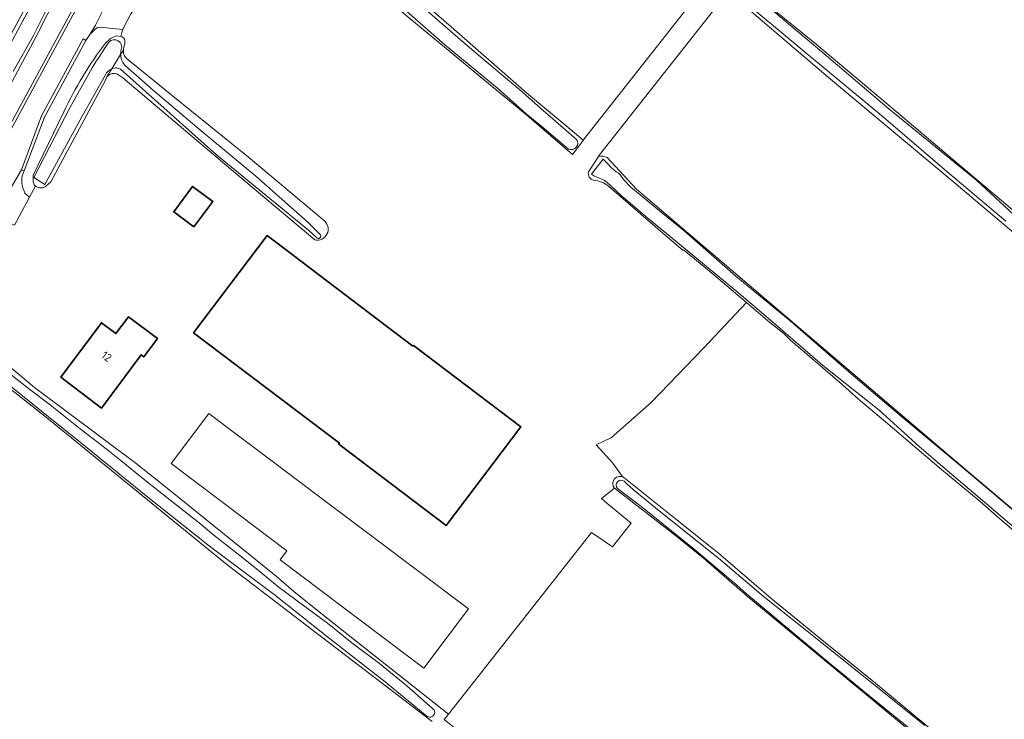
# Model space of a CAD drawing. Header units: metres. Extents: x 149984 to 156489, y 469398 to 478068.
# Tile 404 of 656: x 152975 to 153138, y 474138 to 474253. Entities that reach past the tile are written whole.
import ezdxf
from ezdxf.enums import TextEntityAlignment as Align

# ---------------------------------------------------------------- set-up
doc = ezdxf.new("R2010")
doc.units = ezdxf.units.M
doc.header["$LTSCALE"] = 0.75
for name, color, linetype, lineweight in [('B-WE-GK-BESCHOEIING-G', 252, 'GK-BESCHOEIING-SO', 18), ('B-WE-GR-GRAS-GV', 252, 'Continuous', 13), ('B-WE-OG-BEBOUWING-GV', 6, 'Continuous', 35), ('B-WE-OG-BEBOUWING-T18', 1, 'Continuous', 18), ('B-WE-OG-BEBOUWING_LOODS-GV', 6, 'Continuous', 18), ('B-WE-OG-TERREIN_ERF-GV', 252, 'Continuous', 18), ('B-WE-OG-TERREIN_OEVER-GV', 252, 'Continuous', 18), ('B-WE-OG-WATER-GV', 252, 'Continuous', 18), ('B-WE-OG-WATER_SLOOT-GV', 252, 'Continuous', 18), ('B-WE-OG-WEG-GV', 252, 'Continuous', 18), ('B-WE-VH-GESLOTENVERHARDING_ASFALT-GV', 252, 'Continuous', 18), ('B-WE-VH-OPENVERHARDING_BETONSTRAATSTEEN-GV', 252, 'Continuous', 18)]:
    doc.layers.add(name, color=color, linetype=linetype, lineweight=lineweight)
doc.styles.add('NLCS-ISO-M750-T18', font='NLCS-ISO.ttf', dxfattribs={"height": 1.35})
doc.linetypes.add('GK-BESCHOEIING-SO', pattern='A,18,-3,[1,NLCS.SHX,S=0.6,R=0,X=0,Y=0],-3', length=24)

msp = doc.modelspace()

# ---------------------------------------------------------------- linework, layer by layer
at = {"layer": 'B-WE-GK-BESCHOEIING-G', "flags": 128}
msp.add_lwpolyline([(152966.941, 474200.014), (152967.92, 474199.217), (152970.618, 474197.095), (152973.188, 474195.08), (152976.83, 474192.211), (152980.139, 474189.638), (152985.106, 474185.693), (152989.38, 474182.402), (152990.529, 474181.499)], dxfattribs=at)
at = {"layer": 'B-WE-GR-GRAS-GV', "flags": 128}
for points in [[(153012.871, 474279.687), (153024.084, 474270.283), (153032.19, 474264.327), (153046.363, 474252.04), (153058.797, 474241.171), (153065.987, 474235.141), (153068.156, 474233.322), (153088.968, 474259.879), (153088.874, 474260.481), (153030.554, 474309.274), (153028.585, 474310.401)], [(153091.075, 474263.478), (153091.333, 474263.238), (153092.001, 474262.723), (153094.542, 474266.054), (153097.048, 474264.276), (153093.793, 474260.083), (153097.598, 474256.579), (153106.651, 474249.14), (153116.283, 474241.045), (153132.306, 474227.51), (153140.697, 474220.438), (153145.017, 474216.859), (153151.809, 474211.126), (153160.152, 474203.734), (153161.289, 474202.746), (153170.763, 474194.639), (153178.265, 474187.726), (153186.475, 474180.789), (153195.179, 474173.717), (153204.628, 474165.915), (153210.012, 474161.013), (153219.667, 474152.754), (153228.62, 474145.085), (153237.791, 474137.34)], [(153351.821, 474036.464), (153342.759, 474044.036), (153324.056, 474058.839), (153303.547, 474077.06), (153274.605, 474101.973), (153261.325, 474113.758), (153242.115, 474130.029), (153203.161, 474163.587), (153187.109, 474177.281), (153168.938, 474192.716), (153146.367, 474211.974), (153129.718, 474226.097), (153108.662, 474243.695), (153092.055, 474257.858), (153070.863, 474230.909), (153070.654, 474230.643)], [(153072.097, 474230.456), (153076.945, 474225.282), (153129.776, 474180.26), (153200.991, 474120.038), (153211.065, 474111.878), (153218.02, 474105.712), (153228.862, 474097.427), (153249.783, 474080.586), (153270.8, 474062.251), (153288.13, 474047.769), (153310.226, 474028.517), (153326.045, 474015.641), (153335.693, 474008.149), (153343.965, 474002.291), (153362.659, 473990.9)], [(153178.46, 474135.905), (153168.963, 474144.067), (153160.495, 474151.086), (153151.633, 474158.468), (153151.532, 474158.553), (153142.505, 474166.177), (153140.43, 474167.825), (153136.885, 474170.898), (153133.655, 474173.697), (153127.307, 474179.012), (153118.045, 474186.881), (153113.575, 474190.58), (153110.374, 474193.443), (153102.425, 474200.304), (153101.272, 474201.427), (153098.943, 474203.235), (153095.112, 474206.527), (153088.081, 474199.058), (153079.35, 474190.049), (153072.841, 474184.255), (153070.301, 474183.064)], [(153043.242, 474137.41), (153009.329, 474163.327), (152979.299, 474187.801), (152967.525, 474197.062), (152965.378, 474198.011), (152961.781, 474193.118), (152960.068, 474190.788), (152954.686, 474181.037), (152947.223, 474167.756), (152944.788, 474163.423)], [(153070.301, 474183.064), (153073.041, 474180.024), (153074.558, 474177.909), (153074.848, 474177.677), (153082.541, 474171.505), (153090.479, 474165.198), (153099.126, 474157.737), (153107.802, 474150.678), (153116.367, 474143.715), (153125.593, 474136.093)], [(153083.355, 474168.113), (153073.308, 474175.889), (153071.161, 474174.189), (153072.045, 474173.456), (153076.06, 474170.126), (153072.973, 474166.215), (153069.528, 474168.609), (153045.917, 474138.636), (153045.2, 474137.726), (153050.026, 474133.837), (153050.422, 474134.487)], [(153311.319, 473980.394), (153297.204, 473992.663), (153293.026, 473996.142), (153289.018, 473999.44), (153274.644, 474010.827), (153269.931, 474014.709), (153260.963, 474022.019), (153250.461, 474030.263), (153239.71, 474038.757), (153222.622, 474051.963), (153208.455, 474064.239), (153179.835, 474088.078), (153161.039, 474102.996), (153134.912, 474125.264), (153095.22, 474158.115), (153087.989, 474164.357), (153083.355, 474168.113)]]:
    msp.add_lwpolyline(points, dxfattribs=at)
at = {"layer": 'B-WE-GR-GRAS-GV'}
msp.add_lwpolyline([(153070.654, 474230.643, -0.2033176), (153072.097, 474230.456)], format="xyb", dxfattribs=at)
at = {"layer": 'B-WE-OG-BEBOUWING-GV', "flags": 128}
for points in [[(153003.882, 474219.015), (153007.008, 474223.221), (153003.678, 474225.697), (153000.552, 474221.491)], [(153040.046, 474199.34), (153015.981, 474217.586), (153003.834, 474201.566), (153027.902, 474183.324), (153027.805, 474183.197), (153045.538, 474169.757), (153057.873, 474186.024), (153040.143, 474199.467)], [(152988.625, 474189.128), (152995.161, 474197.906), (152995.602, 474197.578), (152997.854, 474200.601), (152993.067, 474204.167), (152991.014, 474201.428), (152988.632, 474203.201), (152981.937, 474194.21)]]:
    msp.add_lwpolyline(points, close=True, dxfattribs=at)
at = {"layer": 'B-WE-OG-BEBOUWING_LOODS-GV', "flags": 128}
msp.add_lwpolyline([(153049.194, 474155.982), (153025.499, 474173.84), (153006.367, 474188.259), (153000.116, 474179.966), (153019.249, 474165.546), (153018.153, 474164.092), (153041.847, 474146.234)], close=True, dxfattribs=at)
at = {"layer": 'B-WE-OG-TERREIN_ERF-GV', "flags": 128}
for points in [[(153069.03, 474228.092), (153069.223, 474228.466), (153070.654, 474230.643), (153070.863, 474230.909), (153092.055, 474257.858), (153093.793, 474260.083), (153097.048, 474264.276), (153094.542, 474266.054), (153092.001, 474262.723), (153091.438, 474261.984), (153088.968, 474259.879), (153068.156, 474233.322), (153068.127, 474233.284), (153066.36, 474230.952), (153058.83, 474237.49), (153039.55, 474253.43), (153022.701, 474267.529), (153010.372, 474276.979)], [(152993.447, 474254.072), (152992.267, 474251.894), (152992.175, 474251.598), (152992.017, 474251.091), (152991.82, 474250.46), (152992.06, 474250.37), (152992.31, 474250.17), (152992.47, 474249.89), (152992.5, 474249.58), (152992.48, 474249.24), (152992.31, 474248.71), (152992.28, 474248.43), (152992.26, 474248.19), (152992.26, 474247.63), (152992.36, 474247.37), (152992.71, 474246.86), (153000, 474240.948), (153000.33, 474240.68), (153012.9, 474230.51), (153025.474, 474219.971)], [(153023.846, 474216.904), (153010.78, 474227.87), (153000, 474236.988), (152992.17, 474243.61), (152991.16, 474244.31), (152990.76, 474244.34), (152990.39, 474244.33), (152989.98, 474244.17), (152989.76, 474244.04), (152989.51, 474243.8), (152989.28, 474243.26), (152980.25, 474226.48), (152979.4, 474225.69), (152979.03, 474225.5), (152978.69, 474225.46), (152978.3, 474225.49), (152977.72, 474225.73), (152976.762, 474223.933), (152974.284, 474219.288)], [(153074.848, 474177.677), (153074.558, 474177.909), (153073.041, 474180.024), (153070.301, 474183.064), (153072.841, 474184.255), (153079.35, 474190.049), (153088.081, 474199.058), (153095.112, 474206.527), (153091.152, 474209.929), (153088.682, 474212.009), (153084.716, 474215.243), (153084.64, 474215.142), (153080.91, 474218.32), (153072.339, 474225.76)], [(152968.24, 474200.36), (152977.6, 474192.51), (152994.38, 474179.98), (153000, 474175.468), (153000.01, 474175.46), (153017.47, 474161.393), (153020.378, 474158.837), (153025.94, 474154.41), (153045.917, 474138.636)], [(153045.917, 474138.636), (153069.528, 474168.609), (153072.973, 474166.215), (153076.06, 474170.126), (153072.045, 474173.456), (153071.161, 474174.189), (153073.308, 474175.889)]]:
    msp.add_lwpolyline(points, dxfattribs=at)
at = {"layer": 'B-WE-OG-TERREIN_ERF-GV'}
for points in [[(153069.886, 474226.742, -0.4466927), (153069.03, 474228.092)], [(153072.339, 474225.76, 0.1329679), (153069.886, 474226.742)], [(153025.474, 474219.971, -0.7800596), (153023.846, 474216.904)], [(153073.308, 474175.889, -0.8564064), (153074.848, 474177.677)]]:
    msp.add_lwpolyline(points, format="xyb", dxfattribs=at)
at = {"layer": 'B-WE-OG-TERREIN_ERF-GV', "flags": 128}
for points in [[(153007.008, 474223.221), (153003.882, 474219.015), (153000.552, 474221.491), (153003.678, 474225.697)], [(153040.046, 474199.34), (153040.143, 474199.467), (153057.873, 474186.024), (153045.538, 474169.757), (153027.805, 474183.197), (153027.902, 474183.324), (153003.834, 474201.566), (153015.981, 474217.586)], [(152988.625, 474189.128), (152981.937, 474194.21), (152988.632, 474203.201), (152991.014, 474201.428), (152993.067, 474204.167), (152997.854, 474200.601), (152995.602, 474197.578), (152995.161, 474197.906)], [(153006.367, 474188.259), (153025.499, 474173.84), (153049.194, 474155.982), (153041.847, 474146.234), (153018.153, 474164.092), (153019.249, 474165.546), (153000.116, 474179.966)]]:
    msp.add_lwpolyline(points, close=True, dxfattribs=at)
at = {"layer": 'B-WE-OG-TERREIN_OEVER-GV', "flags": 128}
for points in [[(152958.28, 474213.87), (152977.8, 474250.33), (152981.62, 474257.87), (152982.25, 474259.69), (152986.17, 474266.26), (152991.79, 474275.6), (152999.01, 474288.66), (153000, 474290.551), (153003.82, 474297.93), (153008.701, 474306.602), (153009.44, 474307.53), (153014.22, 474315.99), (153017.65, 474322.87), (153018.08, 474323.84), (153022.535, 474331.505), (153024.32, 474334.07), (153029.97, 474344.52), (153036.45, 474356.46), (153044.46, 474370.65), (153048.532, 474378.28), (153053.786, 474389.003)], [(152994.379, 474289.287), (152993.816, 474288.374), (152991.831, 474284.405), (152971.978, 474247.57), (152971.353, 474246.411), (152972.246, 474247.22), (152972.9, 474248.126), (152973.64, 474249.258), (152976.77, 474255.057), (152979.427, 474259.652), (152981.077, 474261.909), (152982.146, 474263.713), (152983.187, 474265.98), (152984.385, 474268.885), (152985.054, 474269.91), (152985.838, 474271.711), (152986.193, 474272.668), (152987.64, 474275.387), (152989.94, 474279.016), (152992.687, 474283.97), (152993.813, 474286.095)], [(153011.557, 474280.647), (153012.469, 474279.884), (153016.602, 474276.461), (153020.478, 474272.831), (153024.296, 474269.646), (153027.234, 474267.257), (153029.179, 474265.61), (153030.085, 474264.96), (153030.653, 474264.527), (153031.156, 474264.183), (153031.981, 474263.715), (153033.633, 474262.337), (153034.86, 474261.134), (153036.162, 474260.149), (153037.234, 474259.356), (153039.402, 474257.27), (153042.824, 474254.29), (153047.921, 474249.896), (153051.2, 474247.094), (153054.644, 474244.166), (153057.705, 474241.637), (153061.585, 474238.192), (153062.67, 474237.25), (153067.06, 474233.467)], [(153022.701, 474267.529), (153039.55, 474253.43), (153058.83, 474237.49), (153066.36, 474230.952), (153068.127, 474233.284), (153068.156, 474233.322), (153065.987, 474235.141), (153058.797, 474241.171), (153046.363, 474252.04), (153032.19, 474264.327), (153024.084, 474270.283), (153012.871, 474279.687)], [(153065.743, 474231.863), (153061.378, 474235.525), (153058.749, 474237.68), (153053.947, 474241.978), (153045.297, 474249.1), (153037.591, 474255.83), (153030.667, 474261.862), (153021.806, 474268.849), (153014.395, 474274.28), (153010.176, 474277.791)], [(153140.697, 474220.438), (153132.306, 474227.51), (153116.283, 474241.045), (153106.651, 474249.14), (153097.598, 474256.579), (153093.793, 474260.083), (153092.055, 474257.858), (153108.662, 474243.695), (153129.718, 474226.097), (153146.367, 474211.974)], [(153137.892, 474219.956), (153128.516, 474227.911), (153117.373, 474237.424), (153104.905, 474247.736), (153092.726, 474257.922), (153093.882, 474259.333), (153096.877, 474256.926), (153107.56, 474247.899), (153118.613, 474238.531), (153133.138, 474226.664), (153139.184, 474221.05)], [(152979.578, 474254.91), (152977.394, 474250.589), (152974.061, 474244.699)], [(152991.798, 474247.452), (152992.26, 474248.19), (152992.28, 474248.43), (152992.31, 474248.71), (152992.48, 474249.24), (152992.5, 474249.58), (152992.47, 474249.89), (152992.31, 474250.17), (152992.06, 474250.37), (152991.82, 474250.46), (152991.1, 474250.57), (152990.58, 474250.36), (152990.11, 474250.11), (152989.3, 474249.37)], [(152992.26, 474248.19), (152991.798, 474247.452), (152991.808, 474247.315)], [(153025.474, 474219.971), (153012.9, 474230.51), (153000.33, 474240.68), (153000, 474240.948), (152992.71, 474246.86), (152992.36, 474247.37), (152992.26, 474247.63), (152992.26, 474248.19)], [(152982.397, 474238.007), (152977.37, 474227.55), (152977.34, 474226.91), (152977.35, 474226.45), (152977.52, 474225.95), (152977.72, 474225.73), (152978.3, 474225.49), (152978.69, 474225.46), (152979.03, 474225.5), (152979.4, 474225.69), (152980.25, 474226.48), (152989.28, 474243.26), (152989.51, 474243.8), (152990.335, 474245.117)], [(152977.464, 474227.183), (152983.407, 474238.69), (152987.119, 474245.285)], [(152990.335, 474245.117), (152989.51, 474243.8), (152989.76, 474244.04), (152989.98, 474244.17), (152990.39, 474244.33), (152990.76, 474244.34), (152991.16, 474244.31), (152992.17, 474243.61), (153000, 474236.988), (153010.78, 474227.87), (153023.846, 474216.904)], [(153024.168, 474217.243), (153022.779, 474218.489), (153017.048, 474223.199), (153007.638, 474230.946), (152995.88, 474241.381), (152991.77, 474245.047)], [(152992.599, 474245.624), (152997.194, 474241.551), (153005.069, 474234.904), (153014.095, 474227.405), (153022.747, 474219.732), (153024.801, 474217.73)], [(152989.301, 474244.117), (152985.42, 474237.32), (152979.293, 474226.013), (152977.464, 474227.183)], [(153070.654, 474230.643), (153069.223, 474228.466), (153069.03, 474228.092)], [(153141.956, 474167.136), (153134.698, 474173.351), (153127.919, 474179.097), (153123.525, 474182.869), (153116.974, 474188.794), (153107.672, 474196.19), (153099.05, 474203.642), (153093.846, 474208.082), (153083.444, 474216.691), (153078.827, 474220.489), (153074.477, 474224.176), (153072.686, 474225.793), (153072.088, 474226.356), (153071.667, 474226.702), (153071.115, 474226.939), (153070.021, 474227.376), (153069.534, 474227.753), (153071.443, 474230.206), (153072.176, 474229.488), (153072.833, 474228.8), (153073.204, 474228.443), (153073.615, 474228.127), (153073.901, 474227.936), (153074.278, 474227.559), (153074.779, 474226.841), (153076.018, 474225.581), (153078.131, 474223.828), (153080.388, 474221.954), (153084.811, 474218.371), (153093.343, 474210.874), (153102.32, 474203.502), (153111.999, 474195.094), (153120.75, 474187.663), (153130.297, 474179.686), (153139.828, 474171.655)], [(153362.659, 473990.9), (153343.965, 474002.291), (153335.693, 474008.149), (153326.045, 474015.641), (153310.226, 474028.517), (153288.13, 474047.769), (153270.8, 474062.251), (153249.783, 474080.586), (153228.862, 474097.427), (153218.02, 474105.712), (153211.065, 474111.878), (153200.991, 474120.038), (153129.776, 474180.26), (153076.945, 474225.282), (153072.097, 474230.456)], [(153072.339, 474225.76), (153080.91, 474218.32), (153084.64, 474215.142), (153084.716, 474215.243), (153088.682, 474212.009), (153091.152, 474209.929), (153095.112, 474206.527), (153098.943, 474203.235), (153101.272, 474201.427), (153102.425, 474200.304), (153110.374, 474193.443), (153113.575, 474190.58), (153118.045, 474186.881), (153127.307, 474179.012), (153133.655, 474173.697), (153136.885, 474170.898), (153140.43, 474167.825), (153142.505, 474166.177), (153151.532, 474158.553), (153151.633, 474158.468), (153160.495, 474151.086), (153168.963, 474144.067), (153178.46, 474135.905)], [(153045.2, 474137.726), (153045.917, 474138.636), (153025.94, 474154.41), (153020.378, 474158.837), (153017.47, 474161.393), (153000.01, 474175.46), (153000, 474175.468), (152994.38, 474179.98), (152977.6, 474192.51), (152968.24, 474200.36)], [(152965.879, 474198.653), (152965.378, 474198.011), (152967.525, 474197.062), (152979.299, 474187.801), (153009.329, 474163.327), (153043.242, 474137.41)], [(153042.413, 474138.247), (153035.474, 474143.953), (153025.988, 474151.346), (153017.116, 474158.366), (153006.438, 474166.327), (152995.712, 474174.877), (152985.988, 474182.784), (152979.005, 474188.38), (152968.463, 474196.872), (152966.545, 474198.408)], [(152973.188, 474195.08), (152976.83, 474192.211), (152980.139, 474189.638), (152985.106, 474185.693), (152989.38, 474182.402), (152990.529, 474181.499), (152991.9, 474180.422), (152995.654, 474177.361), (152999.919, 474173.966), (153004.742, 474170.178), (153007.203, 474168.134), (153010.954, 474165.2), (153014.242, 474162.617), (153017.952, 474159.535), (153022.182, 474156.38), (153025.921, 474153.658), (153029.95, 474150.405), (153034.539, 474146.969), (153039.043, 474143.317), (153043.232, 474139.587)], [(153125.593, 474136.093), (153116.367, 474143.715), (153107.802, 474150.678), (153099.126, 474157.737), (153090.479, 474165.198), (153082.541, 474171.505), (153074.848, 474177.677)], [(153074.916, 474177.046), (153075.418, 474176.571), (153076.457, 474175.63), (153080.674, 474172.18), (153090.483, 474164.351), (153097.855, 474158.092), (153104.311, 474152.955), (153114.405, 474144.909), (153124.553, 474136.747)], [(153073.308, 474175.889), (153083.355, 474168.113), (153087.989, 474164.357), (153095.22, 474158.115), (153134.912, 474125.264), (153161.039, 474102.996), (153179.835, 474088.078), (153208.455, 474064.239), (153222.622, 474051.963), (153239.71, 474038.757), (153250.461, 474030.263), (153260.963, 474022.019), (153269.931, 474014.709), (153274.644, 474010.827), (153289.018, 473999.44), (153293.026, 473996.142), (153297.204, 473992.663), (153311.319, 473980.394)], [(153095.124, 474158.479), (153093.5, 474159.888), (153086.448, 474165.862), (153077.949, 474172.746), (153073.786, 474175.877)], [(153131.763, 474128.443), (153117.954, 474139.568), (153108.547, 474147.261), (153095.124, 474158.479)]]:
    msp.add_lwpolyline(points, dxfattribs=at)
at = {"layer": 'B-WE-OG-TERREIN_OEVER-GV'}
for points in [[(152989.3, 474249.37, 0.051004), (152982.397, 474238.007)], [(152987.119, 474245.285, -0.0128816), (152989.855, 474249.515)], [(152989.855, 474249.515, -0.8318811), (152991.901, 474248.305)], [(152991.901, 474248.305, 0.0858857), (152991.798, 474247.452)], [(152991.808, 474247.315, 0.2020571), (152992.599, 474245.624)], [(152990.335, 474245.117, 0.1829398), (152989.301, 474244.117)], [(152991.141, 474245.283, 0.1025011), (152990.335, 474245.117)], [(152991.77, 474245.047, 0.0231713), (152991.141, 474245.283)], [(153067.06, 474233.467, -0.7511704), (153065.743, 474231.863)], [(153072.097, 474230.456, 0.2033176), (153070.654, 474230.643)], [(153069.03, 474228.092, 0.4466927), (153069.886, 474226.742)], [(153069.886, 474226.742, -0.1329679), (153072.339, 474225.76)], [(153023.846, 474216.904, 0.7800596), (153025.474, 474219.971)], [(153024.801, 474217.73, -0.8873207), (153024.168, 474217.243)], [(153074.848, 474177.677, 0.8564064), (153073.308, 474175.889)], [(153073.786, 474175.877, -0.9068856), (153074.916, 474177.046)], [(153043.232, 474139.587, -1.0400004), (153042.413, 474138.247)]]:
    msp.add_lwpolyline(points, format="xyb", dxfattribs=at)
at = {"layer": 'B-WE-OG-WATER-GV', "flags": 128}
for points in [[(153139.184, 474221.05), (153133.138, 474226.664), (153118.613, 474238.531), (153107.56, 474247.899), (153096.877, 474256.926), (153093.882, 474259.333), (153092.726, 474257.922), (153104.905, 474247.736), (153117.373, 474237.424), (153128.516, 474227.911), (153137.892, 474219.956)], [(153139.828, 474171.655), (153130.297, 474179.686), (153120.75, 474187.663), (153111.999, 474195.094), (153102.32, 474203.502), (153093.343, 474210.874), (153084.811, 474218.371), (153080.388, 474221.954), (153078.131, 474223.828), (153076.018, 474225.581), (153074.779, 474226.841), (153074.278, 474227.559), (153073.901, 474227.936), (153073.615, 474228.127), (153073.204, 474228.443), (153072.833, 474228.8), (153072.176, 474229.488), (153071.443, 474230.206), (153069.534, 474227.753), (153070.021, 474227.376), (153071.115, 474226.939), (153071.667, 474226.702), (153072.088, 474226.356), (153072.686, 474225.793), (153074.477, 474224.176), (153078.827, 474220.489), (153083.444, 474216.691), (153093.846, 474208.082), (153099.05, 474203.642), (153107.672, 474196.19), (153116.974, 474188.794), (153123.525, 474182.869), (153127.919, 474179.097), (153134.698, 474173.351), (153141.956, 474167.136)]]:
    msp.add_lwpolyline(points, dxfattribs=at)
at = {"layer": 'B-WE-OG-WATER_SLOOT-GV', "flags": 128}
for points in [[(152993.813, 474286.095), (152992.687, 474283.97), (152989.94, 474279.016), (152987.64, 474275.387), (152986.193, 474272.668), (152985.838, 474271.711), (152985.054, 474269.91), (152984.385, 474268.885), (152983.187, 474265.98), (152982.146, 474263.713), (152981.077, 474261.909), (152979.427, 474259.652), (152976.77, 474255.057), (152973.64, 474249.258), (152972.9, 474248.126), (152972.246, 474247.22), (152971.353, 474246.411), (152970.797, 474245.379), (152968.809, 474242.337), (152968.594, 474241.938)], [(153067.06, 474233.467), (153062.67, 474237.25), (153061.585, 474238.192), (153057.705, 474241.637), (153054.644, 474244.166), (153051.2, 474247.094), (153047.921, 474249.896), (153042.824, 474254.29), (153039.402, 474257.27), (153037.234, 474259.356), (153036.162, 474260.149), (153034.86, 474261.134), (153033.633, 474262.337), (153031.981, 474263.715), (153031.156, 474264.183), (153030.653, 474264.527), (153030.085, 474264.96), (153029.179, 474265.61), (153027.234, 474267.257), (153024.296, 474269.646), (153020.478, 474272.831), (153016.602, 474276.461), (153012.469, 474279.884), (153011.557, 474280.647)], [(153010.176, 474277.791), (153014.395, 474274.28), (153021.806, 474268.849), (153030.667, 474261.862), (153037.591, 474255.83), (153045.297, 474249.1), (153053.947, 474241.978), (153058.749, 474237.68)], [(152974.061, 474244.699), (152977.394, 474250.589), (152979.578, 474254.91)], [(152991.798, 474247.452), (152990.335, 474245.117)], [(152990.335, 474245.117), (152991.798, 474247.452)], [(152991.808, 474247.315), (152991.798, 474247.452)], [(152987.119, 474245.285), (152983.407, 474238.69), (152977.464, 474227.183), (152979.293, 474226.013), (152985.42, 474237.32), (152989.301, 474244.117)], [(152991.77, 474245.047), (152995.88, 474241.381), (153007.638, 474230.946), (153017.048, 474223.199), (153022.779, 474218.489), (153024.168, 474217.243)], [(153024.801, 474217.73), (153022.747, 474219.732), (153014.095, 474227.405), (153005.069, 474234.904), (152997.194, 474241.551), (152992.599, 474245.624)], [(153058.749, 474237.68), (153061.378, 474235.525), (153065.743, 474231.863)], [(153043.232, 474139.587), (153039.043, 474143.317), (153034.539, 474146.969), (153029.95, 474150.405), (153025.921, 474153.658), (153022.182, 474156.38), (153017.952, 474159.535), (153014.242, 474162.617), (153010.954, 474165.2), (153007.203, 474168.134), (153004.742, 474170.178), (152999.919, 474173.966), (152995.654, 474177.361), (152991.9, 474180.422), (152990.529, 474181.499), (152989.38, 474182.402), (152985.106, 474185.693), (152980.139, 474189.638), (152976.83, 474192.211), (152973.188, 474195.08), (152970.618, 474197.095), (152967.92, 474199.217), (152966.941, 474200.014), (152965.879, 474198.653)], [(152966.545, 474198.408), (152968.463, 474196.872), (152979.005, 474188.38), (152985.988, 474182.784), (152995.712, 474174.877), (153006.438, 474166.327), (153017.116, 474158.366), (153025.988, 474151.346), (153035.474, 474143.953), (153042.413, 474138.247)], [(153124.553, 474136.747), (153114.405, 474144.909), (153104.311, 474152.955), (153097.855, 474158.092), (153090.483, 474164.351), (153080.674, 474172.18), (153076.457, 474175.63), (153075.418, 474176.571), (153074.916, 474177.046)], [(153073.786, 474175.877), (153077.949, 474172.746), (153086.448, 474165.862), (153093.5, 474159.888), (153095.124, 474158.479), (153108.547, 474147.261), (153117.954, 474139.568), (153131.763, 474128.443)]]:
    msp.add_lwpolyline(points, dxfattribs=at)
at = {"layer": 'B-WE-OG-WATER_SLOOT-GV'}
for points in [[(152989.855, 474249.515, 0.0128816), (152987.119, 474245.285)], [(152991.901, 474248.305, 0.8318811), (152989.855, 474249.515)], [(152991.798, 474247.452, -0.0858857), (152991.901, 474248.305)], [(152992.599, 474245.624, -0.2020571), (152991.808, 474247.315)], [(152989.301, 474244.117, -0.1829398), (152990.335, 474245.117)], [(152990.335, 474245.117, -0.1025011), (152991.141, 474245.283)], [(152991.141, 474245.283, -0.0231713), (152991.77, 474245.047)], [(153065.743, 474231.863, 0.7511704), (153067.06, 474233.467)], [(153024.168, 474217.243, 0.8873207), (153024.801, 474217.73)], [(153074.916, 474177.046, 0.9068856), (153073.786, 474175.877)], [(153042.413, 474138.247, 1.0400004), (153043.232, 474139.587)]]:
    msp.add_lwpolyline(points, format="xyb", dxfattribs=at)
at = {"layer": 'B-WE-OG-WEG-GV', "flags": 128}
for points in [[(152971, 474231.193), (152985.685, 474258.314), (152988.678, 474263.841), (152993.478, 474272.706), (153000, 474284.731), (153013.754, 474310.09), (153035.93, 474350.498), (153056.094, 474387.486), (153055.05, 474393.642)], [(153053.786, 474389.003), (153048.532, 474378.28), (153044.46, 474370.65), (153036.45, 474356.46), (153029.97, 474344.52), (153024.32, 474334.07), (153022.535, 474331.505), (153018.08, 474323.84), (153017.65, 474322.87), (153014.22, 474315.99), (153009.44, 474307.53), (153008.701, 474306.602), (153003.82, 474297.93), (153000, 474290.551), (152999.01, 474288.66), (152991.79, 474275.6), (152986.17, 474266.26), (152982.25, 474259.69), (152981.62, 474257.87), (152977.8, 474250.33), (152958.28, 474213.87)], [(152991.82, 474250.46), (152992.017, 474251.091), (152992.175, 474251.598), (152989.932, 474251.823), (152988.459, 474251.994), (152987.972, 474251.922), (152987.618, 474251.64), (152987.33, 474251.372), (152986.697, 474250.801), (152986.067, 474249.793), (152979.202, 474237.158), (152975.875, 474228.256)], [(152989.3, 474249.37), (152990.11, 474250.11), (152990.58, 474250.36), (152991.1, 474250.57), (152991.82, 474250.46)], [(152975.885, 474224.94), (152976.004, 474224.572), (152976.762, 474223.933), (152977.72, 474225.73), (152977.52, 474225.95), (152977.35, 474226.45), (152977.34, 474226.91), (152977.37, 474227.55), (152982.397, 474238.007)]]:
    msp.add_lwpolyline(points, dxfattribs=at)
at = {"layer": 'B-WE-OG-WEG-GV'}
for points in [[(152982.397, 474238.007, -0.051004), (152989.3, 474249.37)], [(152975.875, 474228.256, 0.2490949), (152975.885, 474224.94)]]:
    msp.add_lwpolyline(points, format="xyb", dxfattribs=at)
at = {"layer": 'B-WE-VH-GESLOTENVERHARDING_ASFALT-GV', "flags": 128}
for points in [[(153214.778, 474675.554), (153164.302, 474582.902), (153148.858, 474554.985), (153134.939, 474529.471), (153118.681, 474500), (153118.548, 474499.759), (153114.427, 474492.288), (153092.91, 474453.156), (153079.592, 474428.937), (153064.084, 474400.923), (153056.341, 474387.006), (153036.369, 474350.258), (153014.193, 474309.851), (153000.44, 474284.493), (153000, 474283.682), (152993.918, 474272.468), (152989.118, 474263.603), (152986.125, 474258.076), (152971.439, 474230.953)], [(152969.064, 474217.671), (152975.407, 474228.431), (152978.746, 474237.366), (152985.635, 474250.045), (152986.067, 474249.793), (152986.697, 474250.801), (152987.644, 474252.318), (152990.828, 474258.764), (152991.199, 474259.525), (152991.614, 474260.291), (152991.137, 474260.461), (152999.56, 474276.011), (153000, 474276.823), (153004.85, 474285.777), (153027.37, 474326.582), (153049.225, 474366.519), (153071.979, 474407.873), (153094.686, 474449.318), (153117.214, 474490.2)], [(152975.875, 474228.256), (152975.407, 474228.431), (152969.064, 474217.671), (152969.496, 474217.422)], [(152972.434, 474219.822), (152972.478, 474219.838), (152974.284, 474219.288), (152976.762, 474223.933), (152976.004, 474224.572), (152975.885, 474224.94)]]:
    msp.add_lwpolyline(points, dxfattribs=at)
for points in [[(152971.439, 474230.953), (152986.125, 474258.076), (152985.685, 474258.314), (152971, 474231.193), (152955.775, 474203.581), (152938.323, 474171.648), (152931.136, 474158.886), (152931.199, 474158.851), (152931.675, 474158.585), (152934.757, 474163.915), (152938.761, 474171.406), (152956.213, 474203.34)], [(152975.875, 474228.256), (152979.202, 474237.158), (152986.067, 474249.793), (152985.635, 474250.045), (152978.746, 474237.366), (152975.407, 474228.431)]]:
    msp.add_lwpolyline(points, close=True, dxfattribs=at)
at = {"layer": 'B-WE-VH-GESLOTENVERHARDING_ASFALT-GV'}
msp.add_lwpolyline([(152975.885, 474224.94, -0.2490949), (152975.875, 474228.256)], format="xyb", dxfattribs=at)
at = {"layer": 'B-WE-VH-OPENVERHARDING_BETONSTRAATSTEEN-GV', "flags": 128}
msp.add_lwpolyline([(152993.75, 474254.6), (152993.34, 474254.99), (152993.21, 474255.41), (152992.796, 474255.684), (152992.365, 474256.115), (152992.106, 474256.762), (152991.675, 474257.969), (152991.459, 474259.003), (152991.614, 474260.291), (152991.199, 474259.525), (152990.828, 474258.764), (152987.644, 474252.318), (152986.697, 474250.801), (152987.33, 474251.372), (152987.618, 474251.64), (152987.972, 474251.922), (152988.459, 474251.994), (152989.932, 474251.823), (152992.175, 474251.598), (152992.267, 474251.894), (152993.447, 474254.072)], close=True, dxfattribs=at)

# ---------------------------------------------------------------- texts
at = {"layer": 'B-WE-OG-BEBOUWING-T18', "style": 'NLCS-ISO-M750-T18'}
msp.add_text('12', height=1.35, rotation=323.4, dxfattribs=at).set_placement((152989.48, 474197.642), align=Align.MIDDLE)

doc.saveas('drawing.dxf')
